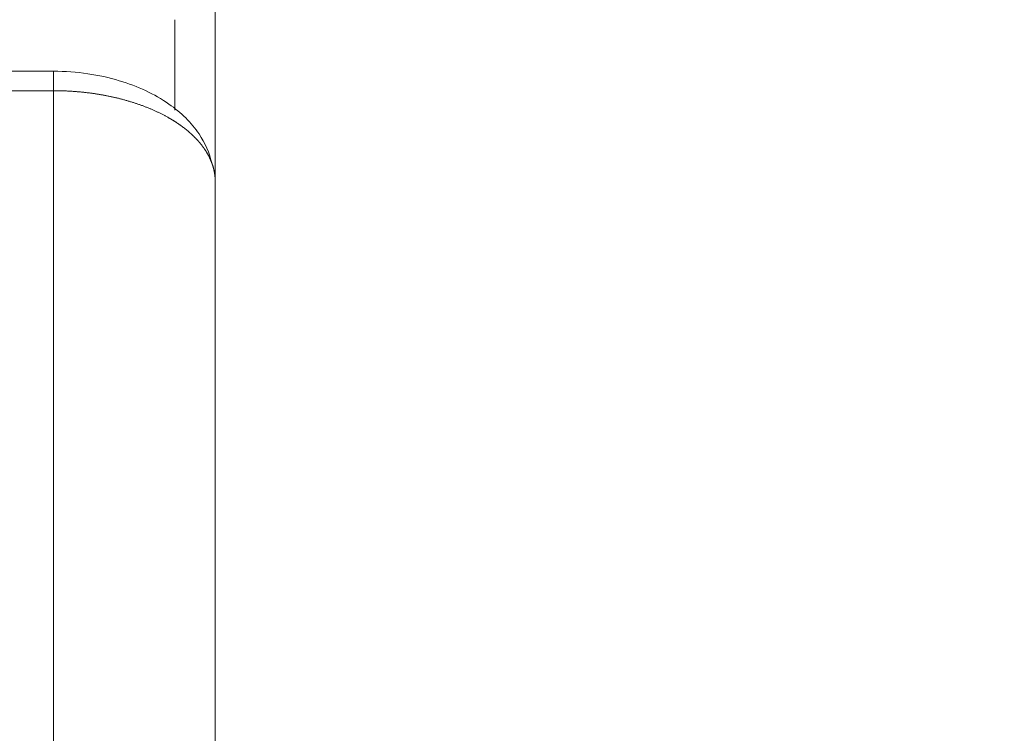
# Model space of a CAD drawing. Header units: millimetres. Extents: x 25069 to 61396, y 8621 to 21558.
# Tile 636 of 656: x 59541 to 59590, y 15433 to 15468. Entities that reach past the tile are written whole.
import ezdxf

# ---------------------------------------------------------------- set-up
doc = ezdxf.new("R2010")
doc.units = ezdxf.units.MM
doc.layers.add('10', color=7, linetype='Continuous')
doc.layers.add('dim', color=84, linetype='Continuous', lineweight=9)
doc.dimstyles.get("Standard").update_dxf_attribs({"dimtxt": 15, "dimasz": 5, "dimexe": 8, "dimexo": 5, "dimgap": 3, "dimtad": 0, "dimzin": 0, "dimdsep": 46, "dimtxsty": 'Standard', "dimblk": 'CLOSEDBLANK', "dimcen": 2, "dimclrd": 4, "dimclre": 3, "dimadec": 0, "dimazin": 0, "dimtfac": 1, "dimtofl": 0, "dimtmove": 0, "dimatfit": 3, "dimldrblk": 'CLOSEDBLANK', "dimfxl": 0, "dimtolj": 1, "dimtzin": 0, "dimarcsym": 0})

# ---------------------------------------------------------------- blocks, each defined once
blk = doc.blocks.new('_ClosedBlank')
at = {"color": 0, "linetype": 'ByBlock', "lineweight": -2}
for p, q in [((-1, 0.1667), (0, 0)), ((-1, 0.1667), (-1, -0.1667)), ((0, 0), (-1, -0.1667))]:
    blk.add_line(p, q, dxfattribs=at)
blk = doc.blocks.new('*D43')
at = {"layer": 'Defpoints', "color": 0, "lineweight": 18}
for p in [(59230.093, 15670.62), (59230.093, 15460.188), (59407.593, 15394.872)]:
    blk.add_point(p, dxfattribs=at)
at = {"layer": 'dim', "color": 3, "lineweight": -2}
for p, q in [((59230.093, 15480.188), (59230.093, 15690.62)), ((59407.593, 15414.872), (59407.593, 15690.62))]:
    blk.add_line(p, q, dxfattribs=at)
at = {"layer": 'dim', "color": 4, "lineweight": -3}
for p, q in [((59240.093, 15670.62), (59397.593, 15670.62)), ((59407.593, 15670.62), (59417.593, 15670.62))]:
    blk.add_line(p, q, dxfattribs=at)
at = {"layer": 'dim', "color": 4, "lineweight": -3, "xscale": 10, "yscale": 10, "zscale": 10, "rotation": 180}
blk.add_blockref('_ClosedBlank', (59230.093, 15670.62), dxfattribs=at)
at = {"layer": 'dim', "color": 4, "lineweight": -3, "xscale": 10, "yscale": 10, "zscale": 10}
blk.add_blockref('_ClosedBlank', (59407.593, 15670.62), dxfattribs=at)
at = {"layer": 'dim', "color": 0, "lineweight": 18, "insert": (59672.593, 15670.62), "char_height": 100, "attachment_point": 5}
blk.add_mtext('\\A1;177.50', dxfattribs=at)

msp = doc.modelspace()

# ---------------------------------------------------------------- linework, layer by layer
at = {"layer": '10', "color": 7, "linetype": 'Continuous', "lineweight": 20}
for p, q in [((59551.093, 15460.15), (59551.093, 15469.787)), ((59549.093, 15463.667), (59549.093, 15468.148)), ((59543.093, 15465.599), (59470.093, 15465.599)), ((59543.093, 15465.599), (59543.093, 15464.639)), ((59543.093, 15464.639), (59473.094, 15464.639)), ((59543.093, 15424.872), (59543.093, 15464.639)), ((59551.093, 15460.15), (59551.093, 15424.872))]:
    msp.add_line(p, q, dxfattribs=at)
for points, knots in [([(59550.939, 15461.027), (59550.804, 15461.561), (59550.329, 15462.667), (59548.8, 15464.144), (59546.789, 15465.079), (59544.772, 15465.52), (59543.671, 15465.599), (59543.093, 15465.599)], [0, 0, 0, 0, 0.182964, 0.413761, 0.686844, 0.839053, 1, 1, 1, 1]), ([(59551.093, 15460.15), (59551.093, 15460.159), (59551.093, 15460.176), (59551.093, 15460.202), (59551.092, 15460.227), (59551.091, 15460.253), (59551.09, 15460.279), (59551.089, 15460.304), (59551.087, 15460.33), (59551.085, 15460.355), (59551.083, 15460.381), (59551.08, 15460.406), (59551.078, 15460.431), (59551.075, 15460.457), (59551.072, 15460.482), (59551.068, 15460.507), (59551.064, 15460.532), (59551.06, 15460.557), (59551.056, 15460.582), (59551.052, 15460.607), (59551.047, 15460.631), (59551.042, 15460.656), (59551.037, 15460.681), (59551.032, 15460.706), (59551.026, 15460.73), (59551.02, 15460.755), (59551.014, 15460.779), (59551.008, 15460.803), (59551.001, 15460.828), (59550.995, 15460.852), (59550.988, 15460.876), (59550.981, 15460.9), (59550.973, 15460.924), (59550.966, 15460.948), (59550.958, 15460.972), (59550.95, 15460.996), (59550.941, 15461.019), (59550.933, 15461.043), (59550.924, 15461.066), (59550.915, 15461.09), (59550.906, 15461.113), (59550.897, 15461.137), (59550.888, 15461.16), (59550.878, 15461.183), (59550.868, 15461.206), (59550.858, 15461.229), (59550.848, 15461.252), (59550.837, 15461.275), (59550.826, 15461.298), (59550.816, 15461.32), (59550.805, 15461.343), (59550.793, 15461.366), (59550.782, 15461.388), (59550.77, 15461.411), (59550.759, 15461.433), (59550.747, 15461.455), (59550.734, 15461.477), (59550.722, 15461.499), (59550.71, 15461.521), (59550.697, 15461.543), (59550.684, 15461.565), (59550.671, 15461.587), (59550.658, 15461.608), (59550.645, 15461.63), (59550.631, 15461.651), (59550.617, 15461.673), (59550.604, 15461.694), (59550.589, 15461.715), (59550.575, 15461.736), (59550.561, 15461.757), (59550.547, 15461.778), (59550.532, 15461.799), (59550.517, 15461.82), (59550.502, 15461.841), (59550.487, 15461.861), (59550.472, 15461.882), (59550.456, 15461.902), (59550.441, 15461.923), (59550.425, 15461.943), (59550.409, 15461.963), (59550.394, 15461.983), (59550.377, 15462.003), (59550.361, 15462.023), (59550.345, 15462.043), (59550.328, 15462.063), (59550.312, 15462.082), (59550.295, 15462.102), (59550.278, 15462.121), (59550.261, 15462.141), (59550.244, 15462.16), (59550.227, 15462.179), (59550.209, 15462.198), (59550.192, 15462.217), (59550.174, 15462.236), (59550.156, 15462.255), (59550.139, 15462.274), (59550.121, 15462.293), (59550.102, 15462.311), (59550.084, 15462.33), (59550.066, 15462.348), (59550.048, 15462.366), (59550.029, 15462.384), (59550.01, 15462.403), (59549.992, 15462.421), (59549.973, 15462.439), (59549.954, 15462.456), (59549.935, 15462.474), (59549.916, 15462.492), (59549.896, 15462.509), (59549.877, 15462.527), (59549.858, 15462.544), (59549.838, 15462.561), (59549.818, 15462.579), (59549.799, 15462.596), (59549.779, 15462.613), (59549.759, 15462.63), (59549.739, 15462.646), (59549.719, 15462.663), (59549.699, 15462.68), (59549.679, 15462.696), (59549.658, 15462.713), (59549.638, 15462.729), (59549.617, 15462.745), (59549.597, 15462.762), (59549.576, 15462.778), (59549.556, 15462.794), (59549.535, 15462.81), (59549.514, 15462.825), (59549.493, 15462.841), (59549.472, 15462.857), (59549.451, 15462.872), (59549.43, 15462.888), (59549.409, 15462.903), (59549.388, 15462.918), (59549.366, 15462.934), (59549.345, 15462.949), (59549.324, 15462.964), (59549.302, 15462.979), (59549.281, 15462.993), (59549.259, 15463.008), (59549.237, 15463.023), (59549.216, 15463.037), (59549.194, 15463.052), (59549.172, 15463.066), (59549.15, 15463.081), (59549.128, 15463.095), (59549.107, 15463.109), (59549.085, 15463.123), (59549.063, 15463.137), (59549.04, 15463.151), (59549.018, 15463.164), (59548.996, 15463.178), (59548.974, 15463.192), (59548.952, 15463.205), (59548.93, 15463.218), (59548.907, 15463.232), (59548.885, 15463.245), (59548.863, 15463.258), (59548.84, 15463.271), (59548.818, 15463.284), (59548.795, 15463.297), (59548.773, 15463.31), (59548.737, 15463.33), (59548.689, 15463.357), (59548.627, 15463.39), (59548.565, 15463.423), (59548.502, 15463.456), (59548.438, 15463.489), (59548.374, 15463.521), (59548.309, 15463.552), (59548.243, 15463.584), (59548.178, 15463.614), (59548.111, 15463.645), (59548.044, 15463.675), (59547.977, 15463.704), (59547.909, 15463.733), (59547.84, 15463.762), (59547.771, 15463.79), (59547.702, 15463.818), (59547.632, 15463.845), (59547.562, 15463.872), (59547.491, 15463.899), (59547.42, 15463.925), (59547.348, 15463.95), (59547.276, 15463.975), (59547.204, 15464), (59547.131, 15464.024), (59547.057, 15464.048), (59546.984, 15464.071), (59546.91, 15464.094), (59546.835, 15464.117), (59546.76, 15464.139), (59546.685, 15464.16), (59546.61, 15464.181), (59546.534, 15464.202), (59546.458, 15464.222), (59546.381, 15464.241), (59546.305, 15464.261), (59546.228, 15464.279), (59546.15, 15464.298), (59546.073, 15464.315), (59545.995, 15464.333), (59545.917, 15464.349), (59545.838, 15464.366), (59545.76, 15464.382), (59545.681, 15464.397), (59545.602, 15464.412), (59545.523, 15464.426), (59545.443, 15464.44), (59545.364, 15464.454), (59545.284, 15464.467), (59545.204, 15464.479), (59545.124, 15464.492), (59545.043, 15464.503), (59544.963, 15464.514), (59544.882, 15464.525), (59544.802, 15464.535), (59544.721, 15464.545), (59544.64, 15464.554), (59544.559, 15464.563), (59544.478, 15464.571), (59544.397, 15464.579), (59544.315, 15464.586), (59544.234, 15464.593), (59544.153, 15464.599), (59544.071, 15464.605), (59543.99, 15464.611), (59543.908, 15464.616), (59543.827, 15464.62), (59543.745, 15464.624), (59543.664, 15464.627), (59543.582, 15464.631), (59543.501, 15464.633), (59543.419, 15464.635), (59543.338, 15464.637), (59543.256, 15464.638), (59543.175, 15464.639), (59543.121, 15464.639), (59543.093, 15464.639)], [0, 0, 0, 0, 0.003675, 0.007343, 0.011004, 0.014657, 0.018304, 0.021943, 0.025576, 0.029201, 0.032819, 0.036431, 0.040035, 0.043631, 0.047221, 0.050804, 0.05438, 0.057948, 0.06151, 0.065064, 0.068611, 0.072151, 0.075684, 0.07921, 0.082729, 0.086241, 0.089745, 0.093243, 0.096733, 0.100217, 0.103693, 0.107162, 0.110624, 0.114079, 0.117527, 0.120967, 0.124401, 0.127828, 0.131247, 0.134659, 0.138065, 0.141463, 0.144854, 0.148238, 0.151615, 0.154984, 0.158347, 0.161703, 0.165051, 0.168392, 0.171727, 0.175054, 0.178374, 0.181687, 0.184992, 0.188291, 0.191583, 0.194867, 0.198145, 0.201415, 0.204678, 0.207935, 0.211184, 0.214425, 0.21766, 0.220888, 0.224109, 0.227322, 0.230529, 0.233728, 0.23692, 0.240105, 0.243283, 0.246454, 0.249618, 0.252775, 0.255924, 0.259067, 0.262202, 0.265331, 0.268452, 0.271566, 0.274673, 0.277773, 0.280866, 0.283951, 0.28703, 0.290102, 0.293166, 0.296223, 0.299274, 0.302317, 0.305353, 0.308382, 0.311403, 0.314418, 0.317426, 0.320426, 0.32342, 0.326406, 0.329385, 0.332357, 0.335322, 0.33828, 0.341231, 0.344174, 0.347111, 0.350041, 0.352963, 0.355878, 0.358786, 0.361688, 0.364581, 0.367468, 0.370348, 0.373221, 0.376086, 0.378945, 0.381796, 0.384641, 0.387478, 0.390308, 0.393131, 0.395947, 0.398755, 0.401557, 0.404352, 0.407139, 0.409919, 0.412693, 0.415459, 0.418218, 0.42097, 0.423715, 0.426453, 0.429183, 0.431907, 0.434623, 0.437333, 0.440035, 0.44273, 0.445418, 0.448099, 0.450773, 0.45344, 0.456099, 0.458752, 0.461397, 0.464036, 0.466667, 0.469291, 0.471908, 0.474518, 0.477121, 0.479717, 0.482305, 0.484887, 0.487461, 0.490029, 0.492589, 0.495142, 0.497688, 0.500227, 0.50709, 0.513947, 0.520798, 0.527645, 0.534486, 0.541321, 0.548151, 0.554976, 0.561795, 0.568609, 0.575418, 0.582221, 0.589019, 0.595811, 0.602598, 0.60938, 0.616156, 0.622927, 0.629692, 0.636452, 0.643207, 0.649956, 0.6567, 0.663438, 0.670171, 0.676899, 0.683621, 0.690338, 0.69705, 0.703756, 0.710457, 0.717153, 0.723843, 0.730528, 0.737207, 0.743881, 0.75055, 0.757213, 0.763871, 0.770523, 0.777171, 0.783813, 0.790449, 0.79708, 0.803706, 0.810327, 0.816942, 0.823551, 0.830156, 0.836755, 0.843349, 0.849937, 0.85652, 0.863098, 0.86967, 0.876237, 0.882799, 0.889355, 0.895906, 0.902452, 0.908993, 0.915528, 0.922057, 0.928582, 0.935101, 0.941615, 0.948123, 0.954626, 0.961124, 0.967617, 0.974104, 0.980586, 0.987063, 0.993534, 1, 1, 1, 1])]:
    msp.add_open_spline(points, degree=3, knots=knots, dxfattribs=at)

# ---------------------------------------------------------------- dimensions: what is measured, and where the dimension line sits
at = {"layer": 'dim', "lineweight": 18}
dim = msp.add_linear_dim(base=(59230.093, 15670.62), p1=(59407.593, 15394.872), p2=(59230.093, 15460.188), dimstyle='Standard', override={"dimscale": 2, "dimtxt": 50, "dimexe": 10, "dimexo": 10, "dimgap": 15, "dimlwd": 65533}, dxfattribs=at)
dim.commit()
dim.dimension.update_dxf_attribs({"geometry": '*D43', "text_midpoint": (59672.593, 15670.62), "dimtype": 160})

doc.saveas('drawing.dxf')
